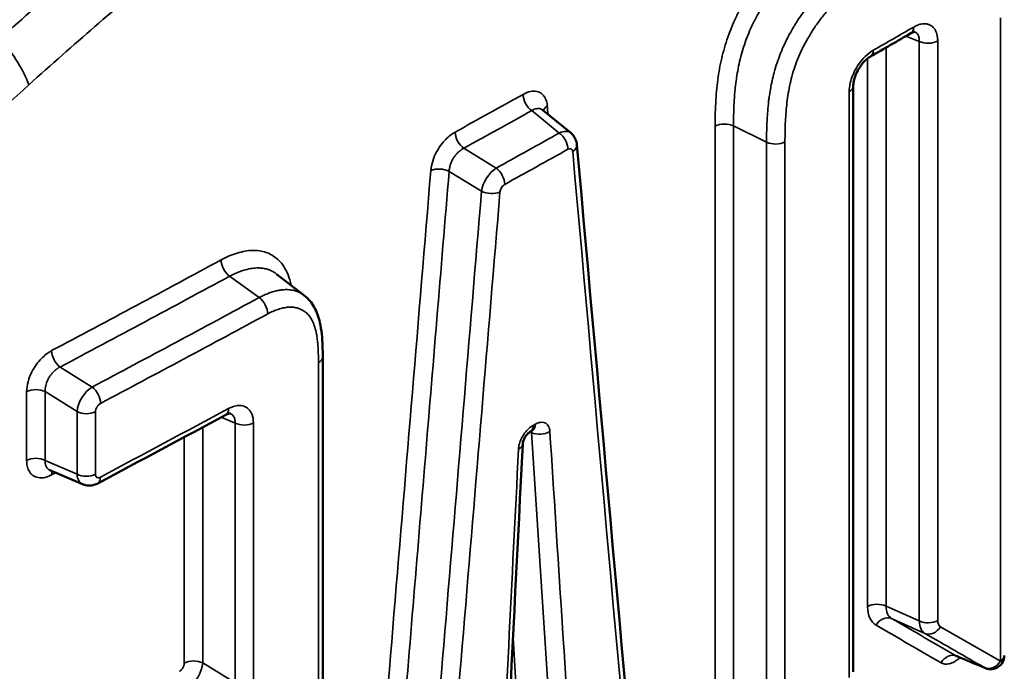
# Model space of a CAD drawing. Header units: millimetres. Extents: x 38 to 2514, y 38 to 1622.
# Tile 287 of 310: x 1743.77 to 1751, y 1258.36 to 1263.14. Entities that reach past the tile are written whole.
import ezdxf

# ---------------------------------------------------------------- set-up
doc = ezdxf.new("R2010")
doc.units = ezdxf.units.MM
doc.header["$LTSCALE"] = 7.692308
doc.layers.add('Visible (ISO)', color=7, linetype='Continuous', lineweight=50)
doc.layers.add('Visible Narrow (ISO)', color=7, linetype='Continuous', lineweight=35)

msp = doc.modelspace()

# ---------------------------------------------------------------- linework, layer by layer
at = {"layer": 'Visible (ISO)'}
for p, q in [((1749.8879, 1258.3559), (1749.8879, 1262.6537)), ((1747.6095, 1262.4784), (1747.8156, 1262.3107)), ((1745.3331, 1261.4176), (1745.3331, 1261.4176)), ((1745.657, 1261.2755), (1745.657, 1261.2755)), ((1745.657, 1261.2755), (1745.8567, 1261.1207)), ((1745.8593, 1261.1187), (1745.8592, 1261.1188)), ((1745.9954, 1255.5412), (1745.9954, 1260.6666)), ((1745.3331, 1260.3012), (1745.3331, 1260.3012)), ((1747.534, 1260.1282), (1747.5189, 1260.1198)), ((1744.2334, 1259.7337), (1743.993, 1259.8374)), ((1750.6503, 1258.4709), (1750.6503, 1258.4709))]:
    msp.add_line(p, q, dxfattribs=at)
msp.add_arc((1750.8967, 1258.4765), 0.1, 247.33289, 0, dxfattribs=at)
for centre, major_axis, ratio, start_param, end_param in [((1750.2609, 1263.1289), (0.05, -0.0866), 0.576994, 0, 0.00032), ((1749.7879, 1262.6537), (0.1, 0), 0.57735, 6.283185, 6.283481), ((1747.7247, 1262.1915), (0.089, 0.1207), 0.58201, 6.255342, 6.25554), ((1745.2364, 1260.3306), (0.0474, -0.0881), 0.556522, 6.283185, 6.283466), ((1747.4704, 1260.2073), (0.0485, -0.0874), 0.565644, 6.282512, 6.283179), ((1747.4855, 1260.2157), (0.0485, -0.0874), 0.565711, 6.283119, 6.283774), ((1747.3628, 1260.0327), (0.0999, -0.005), 0.543575, 0, 0.000544)]:
    msp.add_ellipse(centre, major_axis=major_axis, ratio=ratio, start_param=start_param, end_param=end_param, dxfattribs=at)
for points in [[(1750.3109, 1263.0423), (1750.2121, 1262.9854), (1750.1133, 1262.9285), (1750.0144, 1262.8716)], [(1747.6095, 1262.4784), (1747.6095, 1262.4784), (1747.6095, 1262.4784), (1747.6095, 1262.4784)], [(1747.8602, 1262.2245), (1748.0354, 1260.2669), (1748.2102, 1258.3095), (1748.3848, 1256.3523)], [(1745.2837, 1260.2426), (1744.9714, 1260.0746), (1744.6582, 1259.907), (1744.344, 1259.74)], [(1747.4626, 1260.0277), (1747.3905, 1258.5845), (1747.3184, 1257.1414), (1747.2462, 1255.6983)], [(1743.9931, 1259.8374), (1743.9926, 1259.8376), (1743.9922, 1259.8377), (1743.9922, 1259.8377)], [(1750.8581, 1258.3842), (1750.7889, 1258.4131), (1750.7196, 1258.442), (1750.6503, 1258.4709)]]:
    msp.add_open_spline(points, degree=3, dxfattribs=at)
for points, knots in [([(1750.3403, 1263.053), (1750.3403, 1263.053), (1750.3399, 1263.0531), (1750.3376, 1263.0529), (1750.3351, 1263.0525), (1750.3265, 1263.0501), (1750.3191, 1263.0471), (1750.3109, 1263.0423)], [0.003485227, 0.003485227, 0.003485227, 0.003485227, 0.005618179, 0.005618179, 0.00877782, 0.00877782, 0.013311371, 0.013311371, 0.013311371, 0.013311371]), ([(1750.0144, 1262.8716), (1750.0068, 1262.8673), (1749.9982, 1262.8613), (1749.9804, 1262.8464), (1749.9709, 1262.8372), (1749.9521, 1262.8158), (1749.9425, 1262.8031), (1749.9251, 1262.776), (1749.917, 1262.7611), (1749.9038, 1262.7314), (1749.8984, 1262.7162), (1749.8911, 1262.688), (1749.889, 1262.6747), (1749.888, 1262.6599), (1749.8879, 1262.6567), (1749.8879, 1262.6537)], [0, 0, 0, 0, 0.00414765, 0.00414765, 0.00851473, 0.00851473, 0.0132782, 0.0132782, 0.0182264, 0.0182264, 0.02322607, 0.02322607, 0.02809843, 0.02809843, 0.02954231, 0.02954231, 0.02954231, 0.02954231]), ([(1747.6082, 1262.4796), (1747.6082, 1262.4796), (1747.6082, 1262.4796), (1747.6084, 1262.4795), (1747.6088, 1262.4789), (1747.6096, 1262.4784)], [0.008255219, 0.008255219, 0.008255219, 0.008255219, 0.008712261, 0.008712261, 0.011343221, 0.011343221, 0.011343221, 0.011343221]), ([(1747.8156, 1262.3107), (1747.8256, 1262.3026), (1747.8343, 1262.2927), (1747.848, 1262.271), (1747.8532, 1262.2589), (1747.8583, 1262.2393), (1747.8595, 1262.2319), (1747.8602, 1262.2245)], [0, 0, 0, 0, 0.00394188, 0.00394188, 0.00788795, 0.00788795, 0.010174, 0.010174, 0.010174, 0.010174]), ([(1745.8593, 1261.1187), (1745.8891, 1261.0956), (1745.9142, 1261.0657), (1745.9523, 1260.9977), (1745.9651, 1260.9597), (1745.9867, 1260.8654), (1745.9918, 1260.8071), (1745.9951, 1260.721), (1745.9954, 1260.6939), (1745.9954, 1260.6666)], [0, 0, 0, 0, 0.01479747, 0.01479747, 0.03002748, 0.03002748, 0.05169865, 0.05169865, 0.06159904, 0.06159904, 0.06159904, 0.06159904]), ([(1745.3174, 1260.253), (1745.3174, 1260.253), (1745.3164, 1260.2532), (1745.3116, 1260.2529), (1745.3082, 1260.2523), (1745.2985, 1260.2495), (1745.2915, 1260.2467), (1745.2837, 1260.2426)], [0.00246097, 0.00246097, 0.00246097, 0.00246097, 0.00619452, 0.00619452, 0.00934774, 0.00934774, 0.01336649, 0.01336649, 0.01336649, 0.01336649]), ([(1747.5189, 1260.1198), (1747.5171, 1260.1188), (1747.5146, 1260.1173), (1747.5092, 1260.1132), (1747.5061, 1260.1106), (1747.4994, 1260.1041), (1747.4958, 1260.1002), (1747.4886, 1260.0912), (1747.4849, 1260.0861), (1747.4782, 1260.0753), (1747.4751, 1260.0694), (1747.4699, 1260.058), (1747.4678, 1260.0522), (1747.4647, 1260.0419), (1747.4637, 1260.0372), (1747.4629, 1260.0312), (1747.4627, 1260.0293), (1747.4626, 1260.0277)], [0, 0, 0, 0, 0.0015705, 0.0015705, 0.00315224, 0.00315224, 0.0049043, 0.0049043, 0.00677369, 0.00677369, 0.00872303, 0.00872303, 0.01067893, 0.01067893, 0.01255964, 0.01255964, 0.01359876, 0.01359876, 0.01359876, 0.01359876]), ([(1747.538, 1260.1301), (1747.538, 1260.1301), (1747.5379, 1260.1301), (1747.5371, 1260.1298), (1747.5358, 1260.1292), (1747.5341, 1260.1282)], [0.005928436, 0.005928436, 0.005928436, 0.005928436, 0.006566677, 0.006566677, 0.008111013, 0.008111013, 0.008111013, 0.008111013]), ([(1744.344, 1259.74), (1744.3301, 1259.7326), (1744.3148, 1259.7274), (1744.2845, 1259.723), (1744.2691, 1259.7235), (1744.2473, 1259.7284), (1744.2402, 1259.7307), (1744.2334, 1259.7337)], [0, 0, 0, 0, 0.0048379, 0.0048379, 0.00941413, 0.00941413, 0.01168891, 0.01168891, 0.01168891, 0.01168891]), ([(1750.6503, 1258.4709), (1750.6464, 1258.4726), (1750.6426, 1258.473), (1750.6409, 1258.473), (1750.6407, 1258.4729), (1750.6407, 1258.4729)], [0, 0, 0, 0, 0.004282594, 0.004282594, 0.005418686, 0.005418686, 0.005418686, 0.005418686])]:
    msp.add_open_spline(points, degree=3, knots=knots, dxfattribs=at)
at = {"layer": 'Visible Narrow (ISO)'}
for p, q in [((1750.9677, 1258.4358), (1750.9677, 1263.1558)), ((1750.2747, 1263.0214), (1750.3727, 1262.983)), ((1750.1287, 1262.9373), (1750.1287, 1258.8391)), ((1750.3727, 1262.983), (1750.3727, 1258.7304)), ((1750.5078, 1262.9865), (1750.5078, 1258.7338)), ((1749.9937, 1262.888), (1749.9937, 1262.888)), ((1749.9937, 1262.8575), (1749.9937, 1258.8358)), ((1749.8584, 1258.3149), (1749.8584, 1262.6127)), ((1747.7309, 1262.3102), (1747.5285, 1262.4748)), ((1748.8748, 1262.3601), (1748.8748, 1257.532)), ((1749.0098, 1262.3629), (1749.0098, 1257.5348)), ((1749.0098, 1262.3629), (1749.2523, 1262.2435)), ((1749.2523, 1262.2435), (1749.2523, 1257.4699)), ((1749.3873, 1262.2464), (1749.3873, 1257.4727)), ((1747.2678, 1262.0532), (1747.0303, 1262.1983)), ((1747.1604, 1261.8838), (1746.9228, 1262.0288)), ((1745.3124, 1261.2598), (1745.5291, 1261.1035)), ((1745.771, 1261.1579), (1745.771, 1261.1579)), ((1745.9639, 1255.4991), (1745.9639, 1260.6246)), ((1744.3029, 1260.4463), (1744.0678, 1260.5932)), ((1743.8227, 1260.4127), (1743.8227, 1259.9083)), ((1744.1929, 1260.266), (1743.9578, 1260.4128)), ((1743.9578, 1260.4128), (1743.9578, 1259.9084)), ((1744.1929, 1260.266), (1744.1929, 1259.8069)), ((1744.3281, 1260.2661), (1744.3281, 1259.807)), ((1745.2511, 1260.225), (1745.3516, 1260.1824)), ((1745.1148, 1260.1518), (1745.1148, 1258.4218)), ((1745.3516, 1260.1824), (1745.3516, 1258.276)), ((1745.4867, 1260.1832), (1745.4867, 1258.2767)), ((1747.4923, 1260.1271), (1747.4923, 1260.1271)), ((1747.5154, 1260.1177), (1747.5274, 1260.1128)), ((1747.5397, 1260.1656), (1747.5548, 1260.174)), ((1744.9797, 1260.0793), (1744.9797, 1258.4211)), ((1747.5274, 1260.1128), (1747.7886, 1256.0463)), ((1744.1929, 1259.8069), (1743.9578, 1259.9084)), ((1750.3727, 1258.7304), (1750.1287, 1258.8391)), ((1750.4141, 1258.6391), (1750.1699, 1258.7479)), ((1750.5285, 1258.6881), (1750.9678, 1258.4358)), ((1747.3917, 1258.6074), (1747.5496, 1256.1451)), ((1745.1148, 1258.4218), (1745.3516, 1258.276))]:
    msp.add_line(p, q, dxfattribs=at)
for centre, major_axis, ratio, start_param, end_param in [((1608.6371, 1344.9883), (200.5, -0.0003), 0.577349, 5.495133, 5.497221), ((1750.2609, 1263.1289), (0.05, -0.0866), 0.576994, 0.00032, 0.78555), ((1743.4339, 1262.9204), (-0.4022, 0.4452), 0.33851, 3.835334, 4.596421), ((1750.437, 1263.0273), (-0.1, 0), 0.57735, 0.872665, 2.35687), ((1749.9646, 1262.9583), (0.0498, -0.0867), 0.575681, 0, 0.786606), ((1749.7879, 1262.6537), (0.1, 0), 0.57735, 5.493889, 6.283185), ((1608.6371, 1345.7139), (-200, 0.0003), 0.577349, 2.334569, 2.338022), ((1747.5346, 1262.5525), (0.0487, -0.0874), 0.566553, 3.936223, 5.41927), ((1747.713, 1262.4682), (-0.0996, -0.0089), 0.629214, 5.427072, 6.048399), ((1605.7124, 1317.2873), (151.0368, -1629.655), 0.083333, 1.529416, 1.529455), ((1609.5241, 1359.2983), (-198.9699, 15.4245), 0.626584, 2.381204, 2.384666), ((1748.9449, 1262.319), (0.1, 0), 0.57735, 0.864787, 2.347859), ((1747.0363, 1262.276), (0.0484, -0.0875), 0.564694, 3.937286, 5.421074), ((1609.7176, 1359.162), (-199.0079, 15.4275), 0.626584, 2.381327, 2.384544), ((1747.7247, 1262.1915), (0.089, 0.1207), 0.58201, 6.25554, 7.131284), ((1747.7249, 1262.2325), (-0.0487, 0.0874), 0.566486, 3.935354, 5.419331), ((1747.7606, 1262.2156), (0.0996, 0.0089), 0.629224, 5.425816, 6.283188), ((1749.3171, 1262.2875), (-0.1, 0), 0.57735, 0.864787, 2.348993), ((1608.6371, 1345.5286), (-200.5, 0.0003), 0.577349, 2.334693, 2.337898), ((1747.7943, 1262.1503), (0.0256, 0.0427), 0.587742, 5.602716, 7.079504), ((1599.3262, 1319.8659), (155.2351, -1665.7286), 0.085262, 1.524683, 1.52821), ((1602.6088, 1388.2705), (138.2091, 1785.5152), 0.085885, 4.644625, 4.64828), ((1746.8572, 1261.9936), (0.0997, -0.0083), 0.51946, 0.895732, 2.378812), ((1747.262, 1261.9347), (-0.0779, -0.1281), 0.525076, 3.943276, 5.410013), ((1747.2618, 1261.9755), (-0.0484, 0.0875), 0.564761, 3.937723, 5.421008), ((1747.3309, 1261.8931), (-0.0257, -0.0426), 0.589616, 3.936711, 5.41176), ((1744.9812, 1258.858), (16.5258, 198.5787), 0.00964, 4.69589, 4.728429), ((1607.7045, 1383.637), (136.2519, 1753.7211), 0.084649, 4.645788, 4.649482), ((1747.226, 1261.919), (-0.0997, 0.0083), 0.519306, 0.895736, 2.379936), ((1608.6371, 1345.714), (-200, 0.0003), 0.577349, 2.314265, 2.322747), ((1745.3183, 1261.3375), (0.0476, -0.088), 0.557251, 3.943924, 5.423873), ((1608.5385, 1359.9931), (-200.4191, 15.2163), 0.627576, 2.36, 2.368444), ((1608.4872, 1360.0303), (-200.8123, 15.2462), 0.627576, 2.360139, 2.368443), ((1745.5233, 1261.0257), (-0.0477, 0.0882), 0.557252, 3.941638, 5.426304), ((1608.6371, 1345.5286), (-200.5, 0.0003), 0.577349, 2.314402, 2.322748), ((1744.0737, 1260.6708), (0.0469, -0.0883), 0.552602, 3.945887, 5.430592), ((1745.8954, 1260.6666), (0.1, 0), 0.57735, 5.466885, 6.283208), ((1743.8903, 1260.3702), (0.1, 0), 0.57735, 0.829947, 2.313019), ((1744.2972, 1260.3279), (-0.0795, -0.1271), 0.533955, 3.951146, 5.51553), ((1744.297, 1260.3687), (-0.0469, 0.0883), 0.552677, 3.948188, 5.430523), ((1744.2604, 1260.3086), (-0.1, 0), 0.57735, 0.829947, 2.314153), ((1608.6371, 1344.9883), (200.5, -0.0003), 0.577349, 5.455995, 5.462382), ((1745.2364, 1260.3306), (0.0474, -0.0881), 0.556522, 0.00028, 0.801138), ((1745.4185, 1260.2254), (-0.1, 0), 0.57735, 0.837826, 2.322031), ((1747.4704, 1260.2073), (0.0485, -0.0874), 0.565644, 6.283179, 7.078407), ((1747.4848, 1260.0924), (0.0379, 0.037), 0.534597, 5.718815, 6.056132), ((1747.593, 1260.1619), (-0.0998, -0.0064), 0.615636, 0.814467, 2.298673), ((1747.4855, 1260.2157), (0.0485, -0.0874), 0.565711, 0.000589, 0.795176), ((1747.3628, 1260.0327), (0.0999, -0.005), 0.543575, 5.504975, 6.283185), ((1743.8903, 1259.8658), (0.1, 0), 0.57735, 0.829947, 2.313019), ((1744.0738, 1259.7597), (-0.0469, 0.0883), 0.552284, 0.423089, 0.803714), ((1608.6371, 1344.8029), (200, -0.0003), 0.577349, 5.455858, 5.456065), ((1744.2604, 1259.8495), (-0.1, 0), 0.577351, 0.829947, 2.314152), ((1744.2972, 1259.8692), (-0.0664, -0.1344), 0.600782, 5.461449, 6.3138), ((1744.2971, 1259.8283), (0.0469, -0.0883), 0.552373, 6.283178, 7.088334), ((1750.0644, 1258.7949), (0.1, 0), 0.57735, 0.872664, 2.355737), ((1750.205, 1258.9576), (-0.1494, -0.2587), 0.577438, 5.497489, 6.28334), ((1750.2747, 1258.916), (-0.1081, -0.166), 0.591348, 5.526905, 6.317), ((1750.1263, 1258.6581), (0.05, 0.0866), 0.816488, 0.087235, 1.570536), ((1466.8327, 1422.3868), (346.9852, -200.3355), 0.000192, 5.667941, 5.670329), ((1467.2206, 1422.0995), (346.4141, -200.1089), 0.00007, 5.667691, 5.670082), ((1750.437, 1258.7746), (-0.1, 0), 0.57735, 0.872664, 2.35687), ((1750.5077, 1258.8156), (-0.0906, -0.1781), 0.56188, 5.468683, 6.252735), ((1750.4577, 1258.729), (-0.0499, -0.0867), 0.816832, 0.086203, 1.57007), ((1750.578, 1258.7744), (-0.0497, -0.0862), 0.576902, 5.49688, 6.284543), ((1467.4488, 1421.9674), (346.5804, -199.8124), 0.000719, 5.668038, 5.670236), ((1750.6039, 1258.3826), (0.05, 0.0866), 0.817866, 0.089617, 1.572925), ((1750.8967, 1258.4765), (0.1, 0), 0.57735, 5.501731, 6.283185), ((1745.0479, 1258.3789), (0.1, 0), 0.57735, 0.837826, 2.320898), ((1745.0112, 1258.3594), (-0.0787, -0.1276), 0.529672, 0.806262, 2.370124), ((1750.8967, 1258.4765), (-0.0499, -0.0867), 0.818098, 0.088394, 1.57228), ((1750.8967, 1258.4765), (-0.0385, -0.0923), 0.727985, 6.209068, 6.283185)]:
    msp.add_ellipse(centre, major_axis=major_axis, ratio=ratio, start_param=start_param, end_param=end_param, dxfattribs=at)
for points, knots in [([(1748.1357, 1266.2945), (1748.1356, 1266.2945), (1748.1356, 1266.2945), (1747.9973, 1266.2166), (1747.8607, 1266.1376), (1747.5897, 1265.9769), (1747.4553, 1265.8951), (1747.2833, 1265.788), (1747.2432, 1265.7629), (1747.1108, 1265.6793), (1747.0197, 1265.6209), (1746.8387, 1265.503), (1746.7488, 1265.4435), (1746.5696, 1265.3231), (1746.4802, 1265.2622), (1746.3748, 1265.1893), (1746.3586, 1265.178), (1746.239, 1265.0949), (1746.1358, 1265.022), (1745.9294, 1264.8738), (1745.8264, 1264.7987), (1745.6461, 1264.6651), (1745.5691, 1264.6074), (1745.3877, 1264.4699), (1745.2827, 1264.389), (1745.0724, 1264.2246), (1744.9671, 1264.141), (1744.7741, 1263.9854), (1744.6869, 1263.9142), (1744.4437, 1263.7132), (1744.2853, 1263.5795), (1743.9622, 1263.3005), (1743.7976, 1263.1553), (1743.6302, 1263.0041)], [0.0000003, 0.0000003, 0.0000003, 0.0000003, 0.0000005, 0.0000005, 0.085837, 0.085837, 0.1732053, 0.1732053, 0.2, 0.2, 0.262248, 0.262248, 0.3251241, 0.3251241, 0.3884882, 0.3884882, 0.4, 0.4, 0.4734124, 0.4734124, 0.5462612, 0.5462612, 0.6, 0.6, 0.6722115, 0.6722115, 0.7429219, 0.7429219, 0.8, 0.8, 0.8999941, 0.8999941, 1, 1, 1, 1]), ([(1748.2531, 1265.8844), (1748.1165, 1265.8077), (1747.9818, 1265.7298), (1747.8493, 1265.6513), (1747.7144, 1265.5713), (1747.5818, 1265.4907), (1747.452, 1265.4099), (1747.4144, 1265.3865), (1747.377, 1265.363), (1747.3398, 1265.3396), (1747.2486, 1265.2821), (1747.1588, 1265.2246), (1747.0701, 1265.1668), (1746.9805, 1265.1085), (1746.892, 1265.0499), (1746.804, 1264.9909), (1746.7153, 1264.9314), (1746.6273, 1264.8714), (1746.5393, 1264.8106), (1746.525, 1264.8007), (1746.5107, 1264.7908), (1746.4964, 1264.7809), (1746.3947, 1264.7103), (1746.2931, 1264.6386), (1746.1912, 1264.5655), (1746.0901, 1264.493), (1745.9887, 1264.4191), (1745.8865, 1264.3435), (1745.8125, 1264.2887), (1745.7381, 1264.233), (1745.6632, 1264.1763), (1745.5605, 1264.0985), (1745.457, 1264.0189), (1745.3521, 1263.937), (1745.2495, 1263.8568), (1745.1456, 1263.7744), (1745.0402, 1263.6895), (1744.9572, 1263.6226), (1744.8732, 1263.5542), (1744.7882, 1263.484), (1744.6365, 1263.3588), (1744.4814, 1263.228), (1744.3231, 1263.0916), (1744.1649, 1262.9551), (1744.0036, 1262.813), (1743.8396, 1262.6651)], [0, 0, 0, 0, 0.086455, 0.086455, 0.086455, 0.1744723, 0.1744723, 0.1744723, 0.2, 0.2, 0.2, 0.2626259, 0.2626259, 0.2626259, 0.3258848, 0.3258848, 0.3258848, 0.3896323, 0.3896323, 0.3896323, 0.4, 0.4, 0.4, 0.4737505, 0.4737505, 0.4737505, 0.5469319, 0.5469319, 0.5469319, 0.6, 0.6, 0.6, 0.6727269, 0.6727269, 0.6727269, 0.7439348, 0.7439348, 0.7439348, 0.8, 0.8, 0.8, 0.9, 0.9, 0.9, 1, 1, 1, 1]), ([(1749.8304, 1263.9875), (1749.8091, 1263.9753), (1749.7882, 1263.9625), (1749.7681, 1263.9496), (1749.7479, 1263.9367), (1749.7285, 1263.9237), (1749.7089, 1263.9103), (1749.6893, 1263.8969), (1749.6696, 1263.883), (1749.65, 1263.869), (1749.6303, 1263.855), (1749.6109, 1263.8408), (1749.5915, 1263.8263), (1749.5721, 1263.8119), (1749.5529, 1263.7973), (1749.5337, 1263.7822), (1749.5145, 1263.7672), (1749.4953, 1263.7517), (1749.4758, 1263.7353), (1749.4563, 1263.7189), (1749.4363, 1263.7016), (1749.4159, 1263.6829), (1749.3954, 1263.6642), (1749.3744, 1263.6442), (1749.3532, 1263.6229), (1749.332, 1263.6016), (1749.3108, 1263.579), (1749.29, 1263.5555), (1749.2691, 1263.532), (1749.2488, 1263.5076), (1749.2293, 1263.4828), (1749.2097, 1263.458), (1749.191, 1263.4328), (1749.1733, 1263.4076), (1749.1556, 1263.3824), (1749.1388, 1263.3573), (1749.1231, 1263.3323), (1749.1074, 1263.3073), (1749.0926, 1263.2825), (1749.0787, 1263.2577), (1749.0648, 1263.233), (1749.0517, 1263.2083), (1749.0394, 1263.1835), (1749.0271, 1263.1588), (1749.0155, 1263.1339), (1749.0047, 1263.1088), (1748.9939, 1263.0837), (1748.9838, 1263.0584), (1748.9744, 1263.0329), (1748.9651, 1263.0073), (1748.9565, 1262.9816), (1748.9487, 1262.9558), (1748.9409, 1262.93), (1748.9338, 1262.9041), (1748.9275, 1262.8781), (1748.9211, 1262.8522), (1748.9154, 1262.8262), (1748.9104, 1262.8002), (1748.9054, 1262.7741), (1748.901, 1262.7479), (1748.8971, 1262.7213), (1748.8933, 1262.6947), (1748.8899, 1262.6676), (1748.8871, 1262.6396), (1748.8842, 1262.6116), (1748.8819, 1262.5827), (1748.8801, 1262.5527), (1748.8782, 1262.5227), (1748.8769, 1262.4916), (1748.876, 1262.4596), (1748.8752, 1262.4275), (1748.8748, 1262.3944), (1748.8748, 1262.3601)], [0, 0, 0, 0, 0.0416667, 0.0416667, 0.0416667, 0.0833333, 0.0833333, 0.0833333, 0.125, 0.125, 0.125, 0.1666667, 0.1666667, 0.1666667, 0.2083333, 0.2083333, 0.2083333, 0.25, 0.25, 0.25, 0.2916667, 0.2916667, 0.2916667, 0.3333333, 0.3333333, 0.3333333, 0.375, 0.375, 0.375, 0.4166667, 0.4166667, 0.4166667, 0.4583333, 0.4583333, 0.4583333, 0.5, 0.5, 0.5, 0.5416667, 0.5416667, 0.5416667, 0.5833333, 0.5833333, 0.5833333, 0.625, 0.625, 0.625, 0.6666667, 0.6666667, 0.6666667, 0.7083333, 0.7083333, 0.7083333, 0.75, 0.75, 0.75, 0.7916667, 0.7916667, 0.7916667, 0.8333333, 0.8333333, 0.8333333, 0.875, 0.875, 0.875, 0.9166667, 0.9166667, 0.9166667, 0.9583333, 0.9583333, 0.9583333, 1, 1, 1, 1]), ([(1749.8948, 1263.8689), (1749.875, 1263.8575), (1749.8555, 1263.8455), (1749.8232, 1263.8248), (1749.8101, 1263.8162), (1749.7914, 1263.8036), (1749.7857, 1263.7998), (1749.7612, 1263.783), (1749.742, 1263.7695), (1749.7038, 1263.7422), (1749.6849, 1263.7284), (1749.6475, 1263.7005), (1749.629, 1263.6865), (1749.5965, 1263.6609), (1749.5822, 1263.6495), (1749.564, 1263.6344), (1749.56, 1263.6311), (1749.542, 1263.6159), (1749.5277, 1263.6037), (1749.5089, 1263.5869), (1749.5046, 1263.5829), (1749.4826, 1263.5629), (1749.4647, 1263.5459), (1749.4454, 1263.5266), (1749.4439, 1263.5252), (1749.4283, 1263.5094), (1749.4141, 1263.4945), (1749.395, 1263.4737), (1749.3901, 1263.4681), (1749.3704, 1263.446), (1749.356, 1263.4289), (1749.338, 1263.4067), (1749.3341, 1263.4018), (1749.3155, 1263.3781), (1749.3013, 1263.3591), (1749.2849, 1263.3363), (1749.2823, 1263.3326), (1749.2636, 1263.306), (1749.2485, 1263.2833), (1749.2215, 1263.2405), (1749.2096, 1263.2205), (1749.1969, 1263.1982), (1749.1955, 1263.1959), (1749.1832, 1263.1739), (1749.1727, 1263.1543), (1749.1616, 1263.1321), (1749.1603, 1263.1296), (1749.1494, 1263.1077), (1749.1404, 1263.0885), (1749.1306, 1263.0663), (1749.1293, 1263.0634), (1749.1185, 1263.0381), (1749.1095, 1263.0157), (1749.0929, 1262.9702), (1749.0852, 1262.9472), (1749.0712, 1262.9008), (1749.0647, 1262.8773), (1749.0531, 1262.83), (1749.048, 1262.8062), (1749.0391, 1262.7601), (1749.0353, 1262.7378), (1749.0316, 1262.713), (1749.0313, 1262.7109), (1749.0279, 1262.6875), (1749.0251, 1262.6657), (1749.0223, 1262.6395), (1749.0219, 1262.6358), (1749.0189, 1262.6057), (1749.0166, 1262.5781), (1749.0134, 1262.5247), (1749.0122, 1262.4991), (1749.0112, 1262.4683), (1749.0111, 1262.4641), (1749.0103, 1262.4349), (1749.01, 1262.4093), (1749.0098, 1262.3762), (1749.0098, 1262.3696), (1749.0098, 1262.3629)], [0, 0, 0, 0, 0.0416667, 0.0416667, 0.0707626, 0.0707626, 0.0833333, 0.0833333, 0.125, 0.125, 0.1666667, 0.1666667, 0.2083333, 0.2083333, 0.2409657, 0.2409657, 0.25, 0.25, 0.2819913, 0.2819913, 0.2916667, 0.2916667, 0.3302179, 0.3302179, 0.3333333, 0.3333333, 0.3640385, 0.3640385, 0.375, 0.375, 0.407531, 0.407531, 0.4166667, 0.4166667, 0.4514654, 0.4514654, 0.4583333, 0.4583333, 0.5, 0.5, 0.5372721, 0.5372721, 0.5416667, 0.5416667, 0.5784723, 0.5784723, 0.5833333, 0.5833333, 0.6195537, 0.6195537, 0.625, 0.625, 0.6666667, 0.6666667, 0.7083333, 0.7083333, 0.75, 0.75, 0.7916667, 0.7916667, 0.8299451, 0.8299451, 0.8333333, 0.8333333, 0.8692225, 0.8692225, 0.875, 0.875, 0.9166667, 0.9166667, 0.9525839, 0.9525839, 0.9583333, 0.9583333, 0.991709, 0.991709, 1, 1, 1, 1]), ([(1750.1189, 1263.7164), (1750.0986, 1263.7047), (1750.0785, 1263.6924), (1750.0586, 1263.6796), (1750.0553, 1263.6775), (1750.052, 1263.6753), (1750.0487, 1263.6732), (1750.0321, 1263.6624), (1750.0157, 1263.6513), (1749.9993, 1263.64), (1749.9924, 1263.6352), (1749.9855, 1263.6304), (1749.9786, 1263.6256), (1749.9659, 1263.6167), (1749.9533, 1263.6077), (1749.9406, 1263.5986), (1749.93, 1263.591), (1749.9194, 1263.5833), (1749.9088, 1263.5755), (1749.8996, 1263.5687), (1749.8904, 1263.5619), (1749.8811, 1263.5549), (1749.8675, 1263.5447), (1749.8537, 1263.5341), (1749.8397, 1263.5231), (1749.8329, 1263.5179), (1749.8261, 1263.5125), (1749.8193, 1263.507), (1749.8051, 1263.4956), (1749.7906, 1263.4837), (1749.7758, 1263.4712), (1749.7685, 1263.4649), (1749.761, 1263.4585), (1749.7535, 1263.4519), (1749.7389, 1263.4392), (1749.724, 1263.4257), (1749.709, 1263.4115), (1749.7007, 1263.4036), (1749.6922, 1263.3955), (1749.6838, 1263.3872), (1749.6713, 1263.3749), (1749.6589, 1263.3622), (1749.6466, 1263.3492), (1749.6442, 1263.3466), (1749.6418, 1263.344), (1749.6393, 1263.3414), (1749.6311, 1263.3326), (1749.623, 1263.3236), (1749.6151, 1263.3146), (1749.6018, 1263.2996), (1749.589, 1263.2844), (1749.5767, 1263.2692), (1749.5686, 1263.2592), (1749.5607, 1263.2492), (1749.553, 1263.2393), (1749.5406, 1263.2232), (1749.5288, 1263.2071), (1749.5174, 1263.1911), (1749.5109, 1263.182), (1749.5046, 1263.1729), (1749.4984, 1263.1637), (1749.4859, 1263.1453), (1749.474, 1263.1268), (1749.4625, 1263.1082), (1749.4584, 1263.1015), (1749.4543, 1263.0947), (1749.4502, 1263.088), (1749.4394, 1263.0697), (1749.429, 1263.0514), (1749.4191, 1263.033), (1749.417, 1263.0293), (1749.415, 1263.0255), (1749.413, 1263.0217), (1749.4112, 1263.0183), (1749.4094, 1263.0149), (1749.4077, 1263.0115), (1749.396, 1262.989), (1749.385, 1262.9663), (1749.3747, 1262.9434), (1749.3732, 1262.94), (1749.3717, 1262.9366), (1749.3702, 1262.9332), (1749.3608, 1262.9117), (1749.352, 1262.89), (1749.3439, 1262.8683), (1749.3421, 1262.8633), (1749.3403, 1262.8584), (1749.3385, 1262.8535), (1749.3373, 1262.8501), (1749.3361, 1262.8468), (1749.3349, 1262.8434), (1749.3268, 1262.82), (1749.3194, 1262.7965), (1749.3128, 1262.7733), (1749.3109, 1262.7667), (1749.3091, 1262.7601), (1749.3074, 1262.7536), (1749.3021, 1262.7337), (1749.2973, 1262.7139), (1749.2929, 1262.6943), (1749.2908, 1262.6846), (1749.2888, 1262.675), (1749.2869, 1262.6653), (1749.2837, 1262.6493), (1749.2808, 1262.6333), (1749.2782, 1262.6176), (1749.276, 1262.6044), (1749.274, 1262.5912), (1749.2721, 1262.5782), (1749.2705, 1262.5664), (1749.2689, 1262.5547), (1749.2675, 1262.5431), (1749.2646, 1262.5186), (1749.2622, 1262.4946), (1749.2603, 1262.4708), (1749.2586, 1262.4501), (1749.2573, 1262.4295), (1749.2562, 1262.4086), (1749.256, 1262.4055), (1749.2558, 1262.4024), (1749.2557, 1262.3993), (1749.2546, 1262.3771), (1749.2538, 1262.3546), (1749.2532, 1262.331), (1749.2527, 1262.3079), (1749.2524, 1262.2839), (1749.2523, 1262.2589), (1749.2523, 1262.2538), (1749.2523, 1262.2487), (1749.2523, 1262.2435)], [0, 0, 0, 0, 0.045455, 0.045455, 0.045455, 0.052944, 0.052944, 0.052944, 0.090909, 0.090909, 0.090909, 0.106913, 0.106913, 0.106913, 0.136364, 0.136364, 0.136364, 0.160818, 0.160818, 0.160818, 0.181818, 0.181818, 0.181818, 0.212546, 0.212546, 0.212546, 0.227273, 0.227273, 0.227273, 0.257665, 0.257665, 0.257665, 0.272727, 0.272727, 0.272727, 0.301883, 0.301883, 0.301883, 0.318182, 0.318182, 0.318182, 0.342417, 0.342417, 0.342417, 0.34723, 0.34723, 0.34723, 0.363636, 0.363636, 0.363636, 0.391097, 0.391097, 0.391097, 0.409091, 0.409091, 0.409091, 0.438092, 0.438092, 0.438092, 0.454545, 0.454545, 0.454545, 0.487867, 0.487867, 0.487867, 0.5, 0.5, 0.5, 0.53272, 0.53272, 0.53272, 0.5394, 0.5394, 0.5394, 0.545455, 0.545455, 0.545455, 0.585175, 0.585175, 0.585175, 0.591053, 0.591053, 0.591053, 0.628015, 0.628015, 0.628015, 0.636364, 0.636364, 0.636364, 0.642056, 0.642056, 0.642056, 0.681818, 0.681818, 0.681818, 0.693025, 0.693025, 0.693025, 0.727273, 0.727273, 0.727273, 0.744291, 0.744291, 0.744291, 0.772727, 0.772727, 0.772727, 0.796534, 0.796534, 0.796534, 0.818182, 0.818182, 0.818182, 0.863636, 0.863636, 0.863636, 0.903206, 0.903206, 0.903206, 0.909091, 0.909091, 0.909091, 0.95092, 0.95092, 0.95092, 0.991698, 0.991698, 0.991698, 1, 1, 1, 1]), ([(1750.1833, 1263.5977), (1750.1646, 1263.587), (1750.1459, 1263.5755), (1750.1271, 1263.5634), (1750.1084, 1263.5513), (1750.0896, 1263.5387), (1750.0707, 1263.5257), (1750.0518, 1263.5127), (1750.0328, 1263.4993), (1750.0138, 1263.4856), (1749.9947, 1263.4719), (1749.9756, 1263.4579), (1749.9562, 1263.4433), (1749.9369, 1263.4288), (1749.9174, 1263.4137), (1749.8974, 1263.3977), (1749.8774, 1263.3817), (1749.8569, 1263.3647), (1749.8359, 1263.3462), (1749.8149, 1263.3278), (1749.7933, 1263.3079), (1749.7721, 1263.287), (1749.7509, 1263.2661), (1749.7301, 1263.2441), (1749.7105, 1263.2219), (1749.6908, 1263.1997), (1749.6724, 1263.1772), (1749.6552, 1263.1548), (1749.6379, 1263.1323), (1749.6217, 1263.1099), (1749.6065, 1263.0874), (1749.5913, 1263.065), (1749.5771, 1263.0425), (1749.5637, 1263.02), (1749.5503, 1262.9976), (1749.5377, 1262.975), (1749.526, 1262.9524), (1749.5143, 1262.9298), (1749.5034, 1262.9071), (1749.4933, 1262.8842), (1749.4833, 1262.8612), (1749.4741, 1262.838), (1749.4657, 1262.8146), (1749.4573, 1262.7912), (1749.4498, 1262.7676), (1749.4431, 1262.7439), (1749.4363, 1262.7202), (1749.4304, 1262.6966), (1749.4252, 1262.673), (1749.42, 1262.6495), (1749.4156, 1262.6261), (1749.4117, 1262.6028), (1749.4079, 1262.5795), (1749.4046, 1262.5564), (1749.4019, 1262.5336), (1749.3991, 1262.5107), (1749.3969, 1262.4881), (1749.395, 1262.4656), (1749.3932, 1262.443), (1749.3918, 1262.4205), (1749.3906, 1262.3974), (1749.3895, 1262.3743), (1749.3887, 1262.3506), (1749.3881, 1262.3255), (1749.3876, 1262.3005), (1749.3873, 1262.274), (1749.3873, 1262.2464)], [0, 0, 0, 0, 0.045455, 0.045455, 0.045455, 0.090909, 0.090909, 0.090909, 0.136364, 0.136364, 0.136364, 0.181818, 0.181818, 0.181818, 0.227273, 0.227273, 0.227273, 0.272727, 0.272727, 0.272727, 0.318182, 0.318182, 0.318182, 0.363636, 0.363636, 0.363636, 0.409091, 0.409091, 0.409091, 0.454545, 0.454545, 0.454545, 0.5, 0.5, 0.5, 0.545455, 0.545455, 0.545455, 0.590909, 0.590909, 0.590909, 0.636364, 0.636364, 0.636364, 0.681818, 0.681818, 0.681818, 0.727273, 0.727273, 0.727273, 0.772727, 0.772727, 0.772727, 0.818182, 0.818182, 0.818182, 0.863636, 0.863636, 0.863636, 0.909091, 0.909091, 0.909091, 0.954545, 0.954545, 0.954545, 1, 1, 1, 1]), ([(1750.3395, 1263.053), (1750.3424, 1263.0518), (1750.345, 1263.0503), (1750.3476, 1263.0486), (1750.3478, 1263.0484), (1750.3508, 1263.0463), (1750.3533, 1263.0442), (1750.3557, 1263.0417), (1750.3559, 1263.0415), (1750.3581, 1263.0391), (1750.3599, 1263.0368), (1750.3617, 1263.034), (1750.362, 1263.0336), (1750.3638, 1263.0307), (1750.3651, 1263.0281), (1750.3666, 1263.0248), (1750.3668, 1263.0243), (1750.3683, 1263.0205), (1750.3695, 1263.0168), (1750.3714, 1263.0086), (1750.3721, 1263.0042), (1750.373, 1262.9943), (1750.3731, 1262.9889), (1750.3727, 1262.983)], [0.37882, 0.37882, 0.37882, 0.37882, 0.4479829, 0.4479829, 0.4545455, 0.4545455, 0.5374141, 0.5374141, 0.5454545, 0.5454545, 0.6238559, 0.6238559, 0.6363636, 0.6363636, 0.7148536, 0.7148536, 0.7272727, 0.7272727, 0.8181818, 0.8181818, 0.9090909, 0.9090909, 1, 1, 1, 1]), ([(1743.8396, 1262.6651), (1743.3746, 1262.2456), (1742.9112, 1261.8344), (1742.45, 1261.4318), (1741.982, 1261.0231), (1741.5164, 1260.6234), (1741.0541, 1260.2329), (1740.6267, 1259.8719), (1740.2022, 1259.5188), (1739.7812, 1259.1737), (1739.5312, 1258.9689), (1739.2825, 1258.7669), (1739.0348, 1258.5674), (1738.7042, 1258.3013), (1738.3754, 1258.0396), (1738.0474, 1257.7817), (1737.7176, 1257.5224), (1737.3887, 1257.2669), (1737.06, 1257.0144), (1736.7297, 1256.7608), (1736.3996, 1256.5103), (1736.0687, 1256.2622), (1736.0005, 1256.211), (1735.9322, 1256.1599), (1735.8639, 1256.1089), (1735.538, 1255.8657), (1735.2112, 1255.6247), (1734.8827, 1255.3852), (1734.7185, 1255.2656), (1734.5539, 1255.1463), (1734.3888, 1255.0273), (1734.06, 1254.7905), (1733.729, 1254.5549), (1733.3949, 1254.32), (1733.0639, 1254.0872), (1732.7298, 1253.8551), (1732.3917, 1253.6231), (1732.2142, 1253.5013), (1732.0356, 1253.3796), (1731.8557, 1253.2578), (1731.3827, 1252.9375), (1730.9011, 1252.6169), (1730.4117, 1252.2969), (1730.1028, 1252.0949), (1729.7908, 1251.8932), (1729.4758, 1251.6919), (1728.989, 1251.3809), (1728.4951, 1251.071), (1727.9947, 1250.7628), (1727.8252, 1250.6584), (1727.6549, 1250.5542), (1727.484, 1250.4503)], [0, 0, 0, 0, 0.0846536, 0.0846536, 0.0846536, 0.1705726, 0.1705726, 0.1705726, 0.25, 0.25, 0.25, 0.2971553, 0.2971553, 0.2971553, 0.3600714, 0.3600714, 0.3600714, 0.4233373, 0.4233373, 0.4233373, 0.486889, 0.486889, 0.486889, 0.5, 0.5, 0.5, 0.5625347, 0.5625347, 0.5625347, 0.5937844, 0.5937844, 0.5937844, 0.6559943, 0.6559943, 0.6559943, 0.717633, 0.717633, 0.717633, 0.75, 0.75, 0.75, 0.8351305, 0.8351305, 0.8351305, 0.8888586, 0.8888586, 0.8888586, 0.971877, 0.971877, 0.971877, 1, 1, 1, 1]), ([(1747.6095, 1262.4784), (1747.6074, 1262.4801), (1747.6051, 1262.4817), (1747.6016, 1262.4837), (1747.6006, 1262.4843), (1747.595, 1262.487), (1747.5901, 1262.4885), (1747.5833, 1262.4896), (1747.5817, 1262.4898), (1747.575, 1262.4903), (1747.5696, 1262.4901), (1747.5614, 1262.4886), (1747.5588, 1262.4881), (1747.5506, 1262.4858), (1747.5447, 1262.4835), (1747.5353, 1262.4788), (1747.532, 1262.4769), (1747.5285, 1262.4748)], [0.4794418, 0.4794418, 0.4794418, 0.4794418, 0.5435473, 0.5435473, 0.5714286, 0.5714286, 0.6820439, 0.6820439, 0.7142857, 0.7142857, 0.8140184, 0.8140184, 0.8571429, 0.8571429, 0.949615, 0.949615, 1, 1, 1, 1]), ([(1747.0303, 1262.1983), (1747.0252, 1262.1957), (1747.0199, 1262.1927), (1747.0137, 1262.1887), (1747.0128, 1262.1881), (1747.0078, 1262.1846), (1747.0037, 1262.1816), (1746.9975, 1262.1765), (1746.9954, 1262.1747), (1746.988, 1262.1681), (1746.9826, 1262.1628), (1746.9763, 1262.1557), (1746.9753, 1262.1546), (1746.9692, 1262.1474), (1746.9642, 1262.1409), (1746.9582, 1262.1322), (1746.9571, 1262.1305), (1746.9515, 1262.1217), (1746.9472, 1262.1141), (1746.9422, 1262.1039), (1746.9411, 1262.1015), (1746.9367, 1262.0917), (1746.9337, 1262.084), (1746.9301, 1262.0725), (1746.9291, 1262.0689), (1746.9263, 1262.0577), (1746.9248, 1262.0498), (1746.9233, 1262.0375), (1746.923, 1262.0332), (1746.9228, 1262.0288)], [0, 0, 0, 0, 0.1208828, 0.1208828, 0.1428571, 0.1428571, 0.2368876, 0.2368876, 0.2857143, 0.2857143, 0.4053572, 0.4053572, 0.4285714, 0.4285714, 0.5437121, 0.5437121, 0.5714286, 0.5714286, 0.6822216, 0.6822216, 0.7142857, 0.7142857, 0.8142031, 0.8142031, 0.8571429, 0.8571429, 0.9497808, 0.9497808, 1, 1, 1, 1]), ([(1745.7642, 1261.1924), (1745.7625, 1261.1999), (1745.7541, 1261.235), (1745.7349, 1261.2896), (1745.7023, 1261.3454), (1745.6649, 1261.3863), (1745.6241, 1261.416), (1745.5798, 1261.4363), (1745.5318, 1261.4478), (1745.4801, 1261.4506), (1745.4254, 1261.4447), (1745.3683, 1261.4309), (1745.3096, 1261.4093), (1745.2699, 1261.3905), (1745.25, 1261.3796)], [0.1956184, 0.1956184, 0.1956184, 0.1956184, 0.2142857, 0.2857143, 0.3571429, 0.4285714, 0.5, 0.5714286, 0.6428571, 0.7142857, 0.7857143, 0.8571429, 0.9285714, 0.9999999, 0.9999999, 0.9999999, 0.9999999]), ([(1745.657, 1261.2755), (1745.6534, 1261.2783), (1745.6497, 1261.281), (1745.646, 1261.2835), (1745.6422, 1261.2861), (1745.6383, 1261.2885), (1745.6345, 1261.2908), (1745.6246, 1261.2966), (1745.6143, 1261.3016), (1745.6038, 1261.3056), (1745.6014, 1261.3065), (1745.599, 1261.3074), (1745.5966, 1261.3083), (1745.5944, 1261.309), (1745.5921, 1261.3098), (1745.5899, 1261.3105), (1745.5789, 1261.3138), (1745.5675, 1261.3164), (1745.5558, 1261.318), (1745.5469, 1261.3193), (1745.5378, 1261.3201), (1745.5286, 1261.3204), (1745.5231, 1261.3205), (1745.5175, 1261.3205), (1745.5118, 1261.3204), (1745.4967, 1261.3199), (1745.481, 1261.3182), (1745.4649, 1261.3154), (1745.4488, 1261.3125), (1745.4323, 1261.3085), (1745.4154, 1261.3034), (1745.4065, 1261.3007), (1745.3974, 1261.2976), (1745.3883, 1261.2943), (1745.3803, 1261.2913), (1745.3723, 1261.2881), (1745.3643, 1261.2847), (1745.3496, 1261.2785), (1745.3348, 1261.2715), (1745.3198, 1261.2636), (1745.3174, 1261.2624), (1745.3151, 1261.2611), (1745.3127, 1261.2601)], [0.454726, 0.454726, 0.454726, 0.454726, 0.4771486, 0.4771486, 0.4771486, 0.5, 0.5, 0.5, 0.5582712, 0.5582712, 0.5582712, 0.5714286, 0.5714286, 0.5714286, 0.5836579, 0.5836579, 0.5836579, 0.6428571, 0.6428571, 0.6428571, 0.6877458, 0.6877458, 0.6877458, 0.7142857, 0.7142857, 0.7142857, 0.7857143, 0.7857143, 0.7857143, 0.8571429, 0.8571429, 0.8571429, 0.895182, 0.895182, 0.895182, 0.9285714, 0.9285714, 0.9285714, 0.9899369, 0.9899369, 0.9899369, 0.999507, 0.999507, 0.999507, 0.999507]), ([(1745.8592, 1261.1188), (1745.8576, 1261.12), (1745.8559, 1261.1213), (1745.85, 1261.1256), (1745.8455, 1261.1286), (1745.8327, 1261.1364), (1745.824, 1261.1409), (1745.8059, 1261.1487), (1745.7965, 1261.1519), (1745.7745, 1261.1577), (1745.7616, 1261.1598), (1745.7414, 1261.1614), (1745.7342, 1261.1617), (1745.7158, 1261.1616), (1745.7044, 1261.1608), (1745.6833, 1261.1581), (1745.6736, 1261.1565), (1745.6516, 1261.1518), (1745.6393, 1261.1486), (1745.6171, 1261.1417), (1745.6072, 1261.1383), (1745.5868, 1261.1306), (1745.5763, 1261.1262), (1745.5558, 1261.117), (1745.5458, 1261.1121), (1745.5335, 1261.1056), (1745.5315, 1261.1045), (1745.5294, 1261.1035)], [0.5511006, 0.5511006, 0.5511006, 0.5511006, 0.5600158, 0.5600158, 0.5833333, 0.5833333, 0.625, 0.625, 0.6666667, 0.6666667, 0.7206518, 0.7206518, 0.75, 0.75, 0.7953508, 0.7953508, 0.8333333, 0.8333333, 0.879818, 0.879818, 0.9166667, 0.9166667, 0.9556257, 0.9556257, 0.99245, 0.99245, 0.9997825, 0.9997825, 0.9997825, 0.9997825]), ([(1745.9639, 1260.6246), (1745.9639, 1260.6442), (1745.9637, 1260.6631), (1745.9633, 1260.6813), (1745.9631, 1260.6889), (1745.9628, 1260.6963), (1745.9626, 1260.7035), (1745.9618, 1260.7243), (1745.9606, 1260.744), (1745.9589, 1260.7627), (1745.9586, 1260.7664), (1745.9583, 1260.77), (1745.9579, 1260.7735), (1745.9564, 1260.7892), (1745.9545, 1260.8042), (1745.9522, 1260.8185), (1745.9513, 1260.8242), (1745.9504, 1260.8297), (1745.9494, 1260.8352), (1745.946, 1260.8533), (1745.9419, 1260.8706), (1745.9368, 1260.8869), (1745.9321, 1260.9021), (1745.9266, 1260.9165), (1745.9201, 1260.9298), (1745.9187, 1260.9327), (1745.9172, 1260.9356), (1745.9157, 1260.9384), (1745.9078, 1260.9531), (1745.8984, 1260.9663), (1745.8877, 1260.978), (1745.88, 1260.9864), (1745.8715, 1260.994), (1745.8624, 1261.0006), (1745.8588, 1261.0033), (1745.8551, 1261.0057), (1745.8512, 1261.0081), (1745.8442, 1261.0123), (1745.8369, 1261.0161), (1745.8293, 1261.0193), (1745.8221, 1261.0224), (1745.8146, 1261.0249), (1745.807, 1261.0269), (1745.7963, 1261.0298), (1745.7853, 1261.0315), (1745.774, 1261.0323), (1745.7687, 1261.0327), (1745.7634, 1261.0329), (1745.7581, 1261.0328), (1745.7482, 1261.0328), (1745.738, 1261.032), (1745.7277, 1261.0306), (1745.7204, 1261.0297), (1745.7131, 1261.0284), (1745.7056, 1261.0268), (1745.6935, 1261.0242), (1745.6811, 1261.0208), (1745.6685, 1261.0167), (1745.6621, 1261.0147), (1745.6558, 1261.0124), (1745.6494, 1261.01), (1745.6363, 1261.0051), (1745.6232, 1260.9994), (1745.6099, 1260.9929), (1745.6039, 1260.99), (1745.5979, 1260.9869), (1745.5919, 1260.9835)], [0, 0, 0, 0, 0.0589661, 0.0589661, 0.0589661, 0.0833333, 0.0833333, 0.0833333, 0.1530913, 0.1530913, 0.1530913, 0.1666667, 0.1666667, 0.1666667, 0.2265387, 0.2265387, 0.2265387, 0.25, 0.25, 0.25, 0.327895, 0.327895, 0.327895, 0.4006686, 0.4006686, 0.4006686, 0.4166667, 0.4166667, 0.4166667, 0.5, 0.5, 0.5, 0.5597808, 0.5597808, 0.5597808, 0.5833333, 0.5833333, 0.5833333, 0.6261618, 0.6261618, 0.6261618, 0.6666667, 0.6666667, 0.6666667, 0.7236201, 0.7236201, 0.7236201, 0.75, 0.75, 0.75, 0.7989558, 0.7989558, 0.7989558, 0.8333333, 0.8333333, 0.8333333, 0.8887122, 0.8887122, 0.8887122, 0.9166667, 0.9166667, 0.9166667, 0.9737984, 0.9737984, 0.9737984, 0.9997268, 0.9997268, 0.9997268, 0.9997268]), ([(1744.0678, 1260.5932), (1744.0623, 1260.5906), (1744.0566, 1260.5874), (1744.0487, 1260.5825), (1744.0466, 1260.581), (1744.0404, 1260.5768), (1744.0365, 1260.5738), (1744.0288, 1260.5674), (1744.025, 1260.564), (1744.0162, 1260.5554), (1744.0112, 1260.5501), (1744.0034, 1260.5408), (1744.0005, 1260.5371), (1743.9929, 1260.5267), (1743.9883, 1260.5197), (1743.9816, 1260.5079), (1743.9792, 1260.5033), (1743.9737, 1260.4919), (1743.9707, 1260.4849), (1743.9658, 1260.4711), (1743.9639, 1260.4645), (1743.9605, 1260.4504), (1743.9592, 1260.443), (1743.9577, 1260.4279), (1743.9574, 1260.4203), (1743.9578, 1260.4128)], [0, 0, 0, 0, 0.119999, 0.119999, 0.166667, 0.166667, 0.251214, 0.251214, 0.333333, 0.333333, 0.437491, 0.437491, 0.5, 0.5, 0.604669, 0.604669, 0.666667, 0.666667, 0.755382, 0.755382, 0.833333, 0.833333, 0.916669, 0.916669, 1, 1, 1, 1]), ([(1744.3647, 1260.3264), (1744.3624, 1260.325), (1744.3602, 1260.3236), (1744.3581, 1260.322), (1744.3568, 1260.3211), (1744.3555, 1260.32), (1744.3543, 1260.319), (1744.3519, 1260.3169), (1744.3496, 1260.3146), (1744.3475, 1260.3123), (1744.3467, 1260.3114), (1744.346, 1260.3106), (1744.3453, 1260.3097), (1744.3434, 1260.3075), (1744.3418, 1260.3052), (1744.3402, 1260.3028), (1744.3396, 1260.3018), (1744.3389, 1260.3008), (1744.3383, 1260.2997), (1744.3367, 1260.2971), (1744.3353, 1260.2944), (1744.3341, 1260.2916), (1744.3337, 1260.2908), (1744.3334, 1260.29), (1744.3331, 1260.2893), (1744.332, 1260.2867), (1744.3311, 1260.2841), (1744.3303, 1260.2815), (1744.33, 1260.2803), (1744.3297, 1260.2792), (1744.3295, 1260.2781), (1744.3289, 1260.2755), (1744.3285, 1260.2729), (1744.3282, 1260.2702), (1744.3281, 1260.2688), (1744.3281, 1260.2674), (1744.3281, 1260.2661)], [0, 0, 0, 0, 0.102536, 0.102536, 0.102536, 0.166667, 0.166667, 0.166667, 0.289236, 0.289236, 0.289236, 0.333333, 0.333333, 0.333333, 0.448884, 0.448884, 0.448884, 0.5, 0.5, 0.5, 0.630768, 0.630768, 0.630768, 0.666667, 0.666667, 0.666667, 0.784177, 0.784177, 0.784177, 0.833333, 0.833333, 0.833333, 0.943947, 0.943947, 0.943947, 1, 1, 1, 1]), ([(1745.3045, 1260.2883), (1745.3168, 1260.295), (1745.3415, 1260.3055), (1745.3782, 1260.3127), (1745.4172, 1260.3086), (1745.4523, 1260.2884), (1745.4789, 1260.2488), (1745.4867, 1260.208), (1745.4867, 1260.1832)], [0, 0, 0, 0, 0.1666667, 0.3333333, 0.5, 0.6666667, 0.8333333, 1, 1, 1, 1]), ([(1745.3171, 1260.2531), (1745.32, 1260.2518), (1745.3228, 1260.2502), (1745.328, 1260.2467), (1745.3304, 1260.2448), (1745.3359, 1260.2394), (1745.3388, 1260.2358), (1745.3436, 1260.2278), (1745.3456, 1260.2236), (1745.3489, 1260.2139), (1745.3502, 1260.2084), (1745.3517, 1260.1962), (1745.3519, 1260.1896), (1745.3516, 1260.1824)], [0.5378376, 0.5378376, 0.5378376, 0.5378376, 0.6046883, 0.6046883, 0.6666667, 0.6666667, 0.7552804, 0.7552804, 0.8333333, 0.8333333, 0.9166667, 0.9166667, 1, 1, 1, 1]), ([(1747.6623, 1260.1203), (1747.6914, 1259.6685), (1747.7785, 1258.3131), (1747.8655, 1256.9576), (1747.9235, 1256.0539)], [0, 0, 0, 0, 0.333333, 1, 1, 1, 1]), ([(1743.9578, 1259.9084), (1743.9575, 1259.9027), (1743.9576, 1259.897), (1743.9583, 1259.8895), (1743.9586, 1259.8874), (1743.9595, 1259.8816), (1743.9603, 1259.8781), (1743.9624, 1259.8712), (1743.9637, 1259.8679), (1743.9672, 1259.8606), (1743.9696, 1259.8566), (1743.9743, 1259.8508), (1743.9763, 1259.8487), (1743.982, 1259.8435), (1743.9861, 1259.8407), (1743.9915, 1259.838), (1743.9923, 1259.8377), (1743.993, 1259.8374)], [0, 0, 0, 0, 0.1199923, 0.1199923, 0.1666667, 0.1666667, 0.2512005, 0.2512005, 0.3333333, 0.3333333, 0.4374706, 0.4374706, 0.5, 0.5, 0.6046758, 0.6046758, 0.6212688, 0.6212688, 0.6212688, 0.6212688]), ([(1744.3281, 1259.807), (1744.3281, 1259.8028), (1744.3286, 1259.7993), (1744.3296, 1259.7962), (1744.3306, 1259.7931), (1744.332, 1259.7905), (1744.3336, 1259.7884), (1744.3353, 1259.7863), (1744.3372, 1259.7848), (1744.3393, 1259.7836), (1744.3414, 1259.7825), (1744.3437, 1259.7818), (1744.3462, 1259.7815), (1744.3488, 1259.7812), (1744.3515, 1259.7813), (1744.3546, 1259.782), (1744.3577, 1259.7827), (1744.3611, 1259.7839), (1744.3648, 1259.7859)], [0.0000004, 0.0000004, 0.0000004, 0.0000004, 0.1666667, 0.1666667, 0.1666667, 0.3333333, 0.3333333, 0.3333333, 0.5, 0.5, 0.5, 0.6666667, 0.6666667, 0.6666667, 0.8333333, 0.8333333, 0.8333333, 1, 1, 1, 1]), ([(1750.5329, 1258.4232), (1750.5409, 1258.4186), (1750.5586, 1258.4126), (1750.5917, 1258.4139), (1750.631, 1258.4294), (1750.6571, 1258.4483), (1750.6699, 1258.4597), (1750.6722, 1258.4618)], [0, 0, 0, 0, 0.0909091, 0.1818182, 0.2727273, 0.3636364, 0.3836517, 0.3836517, 0.3836517, 0.3836517]), ([(1744.9797, 1258.4211), (1744.9797, 1258.4186), (1744.9795, 1258.416), (1744.9791, 1258.4135), (1744.9789, 1258.4119), (1744.9786, 1258.4103), (1744.9782, 1258.4087), (1744.9775, 1258.4056), (1744.9765, 1258.4026), (1744.9754, 1258.3997), (1744.975, 1258.3986), (1744.9746, 1258.3976), (1744.9742, 1258.3966), (1744.973, 1258.3939), (1744.9718, 1258.3914), (1744.9704, 1258.389), (1744.9698, 1258.3879), (1744.9692, 1258.3869), (1744.9686, 1258.3858), (1744.9669, 1258.3832), (1744.9652, 1258.3807), (1744.9633, 1258.3783), (1744.9628, 1258.3776), (1744.9622, 1258.3769), (1744.9617, 1258.3763), (1744.9599, 1258.3742), (1744.958, 1258.3722), (1744.956, 1258.3702), (1744.9551, 1258.3694), (1744.9543, 1258.3686), (1744.9534, 1258.3679), (1744.9513, 1258.3661), (1744.9492, 1258.3645), (1744.9469, 1258.363), (1744.9457, 1258.3622), (1744.9445, 1258.3615), (1744.9433, 1258.3608)], [0.0000004, 0.0000004, 0.0000004, 0.0000004, 0.1025904, 0.1025904, 0.1025904, 0.1666667, 0.1666667, 0.1666667, 0.2892502, 0.2892502, 0.2892502, 0.3333333, 0.3333333, 0.3333333, 0.4489326, 0.4489326, 0.4489326, 0.5, 0.5, 0.5, 0.6308262, 0.6308262, 0.6308262, 0.6666667, 0.6666667, 0.6666667, 0.7842385, 0.7842385, 0.7842385, 0.8333333, 0.8333333, 0.8333333, 0.944013, 0.944013, 0.944013, 1, 1, 1, 1])]:
    msp.add_open_spline(points, degree=3, knots=knots, dxfattribs=at)
for points in [[(1750.3316, 1263.0881), (1750.3427, 1263.0945), (1750.3643, 1263.1046), (1750.396, 1263.1125), (1750.4233, 1263.1125), (1750.4453, 1263.1068), (1750.4627, 1263.0973), (1750.4761, 1263.0855), (1750.4866, 1263.0719), (1750.4951, 1263.0563), (1750.5018, 1263.0376), (1750.5065, 1263.0148), (1750.5078, 1262.9965), (1750.5078, 1262.9865)], [(1749.8584, 1262.6127), (1749.8584, 1262.6264), (1749.8608, 1262.6554), (1749.8717, 1262.7026), (1749.8935, 1262.7586), (1749.9275, 1262.8173), (1749.9745, 1262.8739), (1750.0135, 1262.905), (1750.0351, 1262.9174)], [(1747.6435, 1262.5097), (1747.6424, 1262.5218), (1747.638, 1262.5451), (1747.6248, 1262.5756), (1747.6015, 1262.6019), (1747.5675, 1262.6177), (1747.5222, 1262.6184), (1747.4853, 1262.6053), (1747.4651, 1262.594)], [(1746.9672, 1262.3177), (1746.9558, 1262.3114), (1746.9329, 1262.2963), (1746.8982, 1262.2658), (1746.8614, 1262.223), (1746.8275, 1262.1693), (1746.8002, 1262.1056), (1746.7901, 1262.0592), (1746.7881, 1262.0353)], [(1746.9228, 1262.0288), (1746.8628, 1261.3056), (1746.7428, 1259.8591), (1746.5625, 1257.6897), (1746.4422, 1256.2436), (1746.382, 1255.5206)], [(1744.006, 1260.7134), (1743.9937, 1260.7067), (1743.9688, 1260.6907), (1743.9319, 1260.6586), (1743.8927, 1260.6127), (1743.8573, 1260.5549), (1743.8306, 1260.4867), (1743.8227, 1260.4376), (1743.8227, 1260.4127)], [(1747.5548, 1260.174), (1747.5648, 1260.1796), (1747.5832, 1260.1868), (1747.6067, 1260.1889), (1747.6248, 1260.1847), (1747.6388, 1260.1763), (1747.6499, 1260.1639), (1747.6583, 1260.1466), (1747.6617, 1260.13), (1747.6623, 1260.1203)], [(1747.432, 1259.991), (1747.4326, 1260.0027), (1747.4364, 1260.0256), (1747.4475, 1260.0579), (1747.4613, 1260.0852), (1747.4766, 1260.1086), (1747.4939, 1260.1296), (1747.514, 1260.1489), (1747.5306, 1260.1606), (1747.5397, 1260.1656)], [(1747.2154, 1255.6616), (1747.2395, 1256.1426), (1747.2877, 1257.1048), (1747.3598, 1258.5479), (1747.4079, 1259.51), (1747.432, 1259.991)], [(1743.8227, 1259.9083), (1743.8227, 1259.8946), (1743.8252, 1259.8683), (1743.8366, 1259.8334), (1743.8592, 1259.8019), (1743.8945, 1259.7814), (1743.9432, 1259.7775), (1743.9838, 1259.7903), (1744.0062, 1259.8023)], [(1750.8533, 1258.3865), (1750.8202, 1258.4003), (1750.7528, 1258.4285), (1750.6829, 1258.4576), (1750.6473, 1258.4725)], [(1750.6473, 1258.4725), (1750.6482, 1258.4719), (1750.6492, 1258.4714), (1750.6503, 1258.4709)]]:
    msp.add_open_spline(points, degree=3, dxfattribs=at)

doc.saveas('drawing.dxf')
